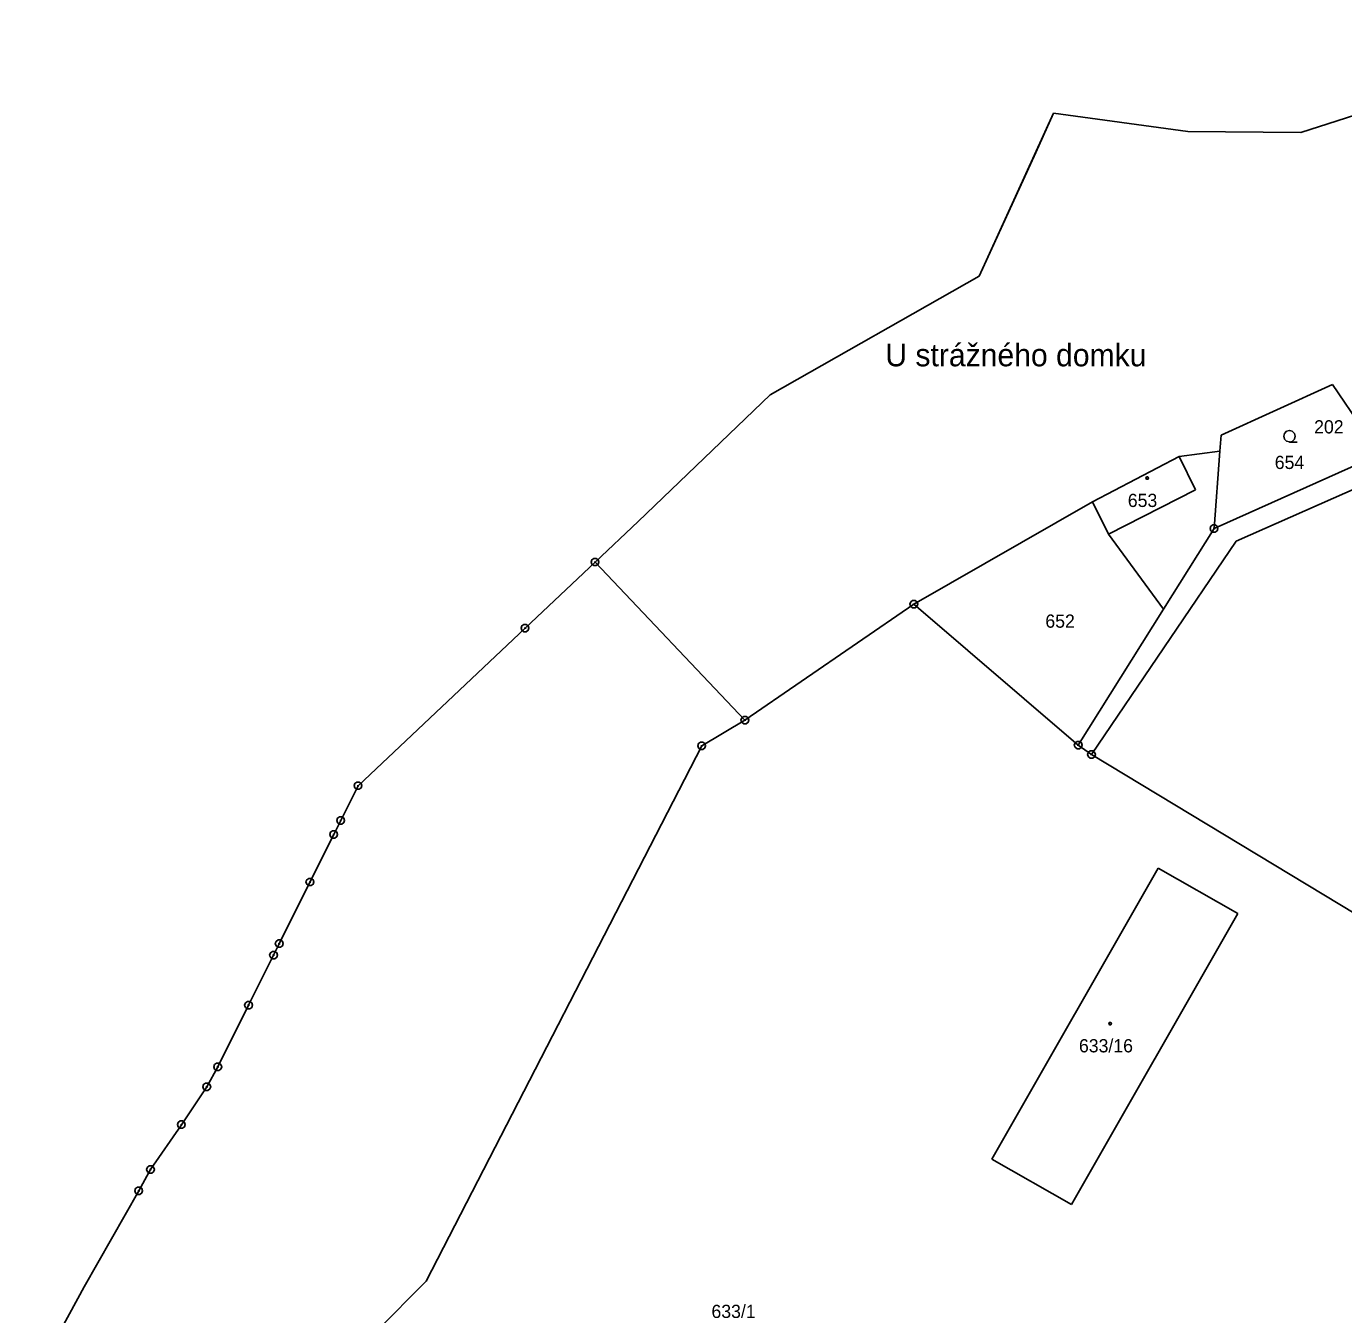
# Model space of a CAD drawing. Extents: x -759060 to -757386, y -1172273 to -1170948.
# Drawn here: x -758332.2 to -758162.6, y -1171296.1 to -1171130.2 of the extents above; entities that cross this region are included whole.
import ezdxf

# ---------------------------------------------------------------- set-up
doc = ezdxf.new("R2010")
doc.units = 0
for name, color, linetype in [('Vrstva 1', 7, 'Continuous'), ('Vrstva 11', 7, 'Continuous'), ('Vrstva 12', 7, 'Continuous'), ('Vrstva 2', 7, 'Continuous'), ('Vrstva 3', 7, 'Continuous'), ('Vrstva 4', 7, 'Continuous'), ('Vrstva 5', 7, 'Continuous'), ('Vrstva 7', 7, 'Continuous'), ('Vrstva 8', 7, 'Continuous')]:
    doc.layers.add(name, color=color, linetype=linetype)

msp = doc.modelspace()

# ---------------------------------------------------------------- linework, layer by layer
at = {"layer": 'Vrstva 1'}
for p, q in [((-758168.07, -1171143.92), (-758125.81, -1171130.25)), ((-758199.91, -1171141.43), (-758202.21, -1171146.48)), ((-758182.63, -1171143.79), (-758199.91, -1171141.43)), ((-758168.07, -1171143.92), (-758182.63, -1171143.79)), ((-758202.21, -1171146.48), (-758209.47, -1171162.39)), ((-758236.41, -1171177.68), (-758209.47, -1171162.39)), ((-758178.35, -1171182.89), (-758163.98, -1171176.36)), ((-758163.98, -1171176.36), (-758160.09, -1171182.09)), ((-758253.38, -1171193.97), (-758236.41, -1171177.68)), ((-758178.5, -1171184.92), (-758178.35, -1171182.89)), ((-758183.74, -1171185.6), (-758178.5, -1171184.92)), ((-758179.24, -1171194.89), (-758178.5, -1171184.92)), ((-758194.88, -1171191.44), (-758183.74, -1171185.6)), ((-758179.24, -1171194.89), (-758157.88, -1171185.34)), ((-758176.41, -1171196.53), (-758156.33, -1171187.65)), ((-758217.89, -1171204.64), (-758194.88, -1171191.44)), ((-758192.82, -1171195.61), (-758194.88, -1171191.44)), ((-758258.93, -1171199.21), (-758253.38, -1171193.97)), ((-758185.76, -1171205.28), (-758179.24, -1171194.89)), ((-758195.02, -1171223.98), (-758176.41, -1171196.53)), ((-758192.82, -1171195.61), (-758185.76, -1171205.28)), ((-758267.94, -1171207.71), (-758258.93, -1171199.21)), ((-758258.93, -1171199.21), (-758239.64, -1171219.55)), ((-758217.89, -1171204.64), (-758239.64, -1171219.55)), ((-758217.89, -1171204.64), (-758196.73, -1171222.77)), ((-758196.73, -1171222.77), (-758185.76, -1171205.28)), ((-758289.45, -1171228), (-758267.94, -1171207.71)), ((-758239.64, -1171219.55), (-758245.21, -1171222.86)), ((-758245.21, -1171222.86), (-758280.68, -1171291.78)), ((-758196.73, -1171222.77), (-758195.02, -1171223.98)), ((-758141.41, -1171256.36), (-758195.02, -1171223.98)), ((-758291.68, -1171232.47), (-758289.45, -1171228)), ((-758292.58, -1171234.27), (-758291.68, -1171232.47)), ((-758295.64, -1171240.4), (-758292.58, -1171234.27)), ((-758207.85, -1171276.06), (-758186.44, -1171238.6)), ((-758186.44, -1171238.6), (-758176.2, -1171244.45)), ((-758295.64, -1171240.4), (-758299.59, -1171248.33)), ((-758176.2, -1171244.45), (-758197.61, -1171281.91)), ((-758300.32, -1171249.8), (-758299.59, -1171248.33)), ((-758303.54, -1171256.26), (-758300.32, -1171249.8)), ((-758307.5, -1171264.19), (-758303.54, -1171256.26)), ((-758308.92, -1171266.75), (-758307.5, -1171264.19)), ((-758312.19, -1171271.63), (-758308.92, -1171266.75)), ((-758312.19, -1171271.63), (-758316.16, -1171277.4)), ((-758197.61, -1171281.91), (-758207.85, -1171276.06)), ((-758316.38, -1171277.79), (-758317.68, -1171280.14)), ((-758316.38, -1171277.79), (-758316.16, -1171277.4)), ((-758317.68, -1171280.14), (-758324.71, -1171292.52)), ((-758280.68, -1171291.78), (-758287.08, -1171298.22)), ((-758324.71, -1171292.52), (-758332.15, -1171306.13))]:
    msp.add_line(p, q, dxfattribs=at)
at = {"layer": 'Vrstva 11'}
for p, q in [((-758168.07, -1171143.92), (-758125.81, -1171130.25)), ((-758209.47, -1171162.39), (-758199.91, -1171141.43)), ((-758199.91, -1171141.43), (-758182.63, -1171143.79)), ((-758182.63, -1171143.79), (-758168.07, -1171143.92)), ((-758236.41, -1171177.68), (-758209.47, -1171162.39)), ((-758253.38, -1171193.97), (-758236.41, -1171177.68)), ((-758258.93, -1171199.21), (-758253.38, -1171193.97)), ((-758267.94, -1171207.71), (-758258.93, -1171199.21)), ((-758289.45, -1171228), (-758267.94, -1171207.71)), ((-758291.68, -1171232.47), (-758289.45, -1171228)), ((-758292.58, -1171234.27), (-758291.68, -1171232.47)), ((-758295.64, -1171240.4), (-758292.58, -1171234.27)), ((-758299.59, -1171248.33), (-758295.64, -1171240.4)), ((-758300.32, -1171249.8), (-758299.59, -1171248.33)), ((-758303.54, -1171256.26), (-758300.32, -1171249.8)), ((-758307.5, -1171264.19), (-758303.54, -1171256.26)), ((-758308.92, -1171266.75), (-758307.5, -1171264.19)), ((-758312.19, -1171271.63), (-758308.92, -1171266.75)), ((-758316.16, -1171277.4), (-758312.19, -1171271.63)), ((-758317.68, -1171280.14), (-758316.38, -1171277.79)), ((-758316.38, -1171277.79), (-758316.16, -1171277.4)), ((-758324.71, -1171292.52), (-758317.68, -1171280.14)), ((-758332.15, -1171306.13), (-758324.71, -1171292.52))]:
    msp.add_line(p, q, dxfattribs=at)
at = {"layer": 'Vrstva 12'}
for p, q in [((-758194.88, -1171191.44), (-758183.74, -1171185.6)), ((-758183.74, -1171185.6), (-758181.63, -1171189.89)), ((-758181.63, -1171189.89), (-758192.82, -1171195.61)), ((-758192.82, -1171195.61), (-758194.88, -1171191.44)), ((-758207.85, -1171276.06), (-758186.44, -1171238.6)), ((-758186.44, -1171238.6), (-758176.2, -1171244.45)), ((-758176.2, -1171244.45), (-758197.61, -1171281.91)), ((-758197.61, -1171281.91), (-758207.85, -1171276.06))]:
    msp.add_line(p, q, dxfattribs=at)
at = {"layer": 'Vrstva 3'}
msp.add_lwpolyline([(-758169.53, -1171183.75), (-758169.91, -1171183.65), (-758170.18, -1171183.38), (-758170.28, -1171183.01), (-758170.18, -1171182.64), (-758169.91, -1171182.37), (-758169.54, -1171182.27), (-758169.17, -1171182.37), (-758168.9, -1171182.64), (-758168.8, -1171183.02), (-758168.9, -1171183.4), (-758169.17, -1171183.67), (-758169.55, -1171183.77), (-758168.55, -1171183.77)], dxfattribs=at)
at = {"layer": 'Vrstva 4'}
for p, q in [((-758183.74, -1171185.6), (-758181.63, -1171189.89)), ((-758181.63, -1171189.89), (-758192.82, -1171195.61))]:
    msp.add_line(p, q, dxfattribs=at)
at = {"layer": 'Vrstva 5'}
for points in [[(-758187.76, -1171188.25), (-758187.67, -1171188.4), (-758187.76, -1171188.55), (-758187.94, -1171188.55), (-758188.03, -1171188.4), (-758187.94, -1171188.25)], [(-758192.54, -1171258.46), (-758192.45, -1171258.61), (-758192.54, -1171258.76), (-758192.72, -1171258.76), (-758192.81, -1171258.61), (-758192.72, -1171258.46)]]:
    msp.add_lwpolyline(points, close=True, dxfattribs=at)
at = {"layer": 'Vrstva 8'}
for p, q in [((-758179.36, -1171194.89), (-758179.12, -1171194.89)), ((-758259.05, -1171199.21), (-758258.81, -1171199.21)), ((-758218.01, -1171204.64), (-758217.77, -1171204.64)), ((-758268.06, -1171207.71), (-758267.82, -1171207.71)), ((-758239.76, -1171219.55), (-758239.52, -1171219.55)), ((-758245.33, -1171222.86), (-758245.09, -1171222.86)), ((-758196.85, -1171222.77), (-758196.61, -1171222.77)), ((-758195.14, -1171223.98), (-758194.9, -1171223.98)), ((-758289.57, -1171228), (-758289.33, -1171228)), ((-758291.8, -1171232.47), (-758291.56, -1171232.47)), ((-758292.7, -1171234.27), (-758292.46, -1171234.27)), ((-758295.76, -1171240.4), (-758295.52, -1171240.4)), ((-758299.71, -1171248.33), (-758299.47, -1171248.33)), ((-758300.44, -1171249.8), (-758300.2, -1171249.8)), ((-758303.66, -1171256.26), (-758303.42, -1171256.26)), ((-758307.62, -1171264.19), (-758307.38, -1171264.19)), ((-758309.04, -1171266.75), (-758308.8, -1171266.75)), ((-758312.31, -1171271.63), (-758312.07, -1171271.63)), ((-758316.28, -1171277.4), (-758316.04, -1171277.4)), ((-758317.8, -1171280.14), (-758317.56, -1171280.14))]:
    msp.add_line(p, q, dxfattribs=at)
for points in [[(-758179.09, -1171194.41), (-758178.84, -1171194.59), (-758178.74, -1171194.88), (-758178.84, -1171195.17), (-758179.09, -1171195.35), (-758179.4, -1171195.35), (-758179.65, -1171195.17), (-758179.75, -1171194.88), (-758179.65, -1171194.59), (-758179.4, -1171194.41)], [(-758258.78, -1171198.73), (-758258.53, -1171198.91), (-758258.43, -1171199.2), (-758258.53, -1171199.49), (-758258.78, -1171199.67), (-758259.09, -1171199.67), (-758259.34, -1171199.49), (-758259.44, -1171199.2), (-758259.34, -1171198.91), (-758259.09, -1171198.73)], [(-758217.74, -1171204.16), (-758217.49, -1171204.34), (-758217.39, -1171204.63), (-758217.49, -1171204.92), (-758217.74, -1171205.1), (-758218.05, -1171205.1), (-758218.3, -1171204.92), (-758218.4, -1171204.63), (-758218.3, -1171204.34), (-758218.05, -1171204.16)], [(-758267.79, -1171207.23), (-758267.54, -1171207.41), (-758267.44, -1171207.7), (-758267.54, -1171207.99), (-758267.79, -1171208.17), (-758268.1, -1171208.17), (-758268.35, -1171207.99), (-758268.45, -1171207.7), (-758268.35, -1171207.41), (-758268.1, -1171207.23)], [(-758239.49, -1171219.07), (-758239.24, -1171219.25), (-758239.14, -1171219.54), (-758239.24, -1171219.83), (-758239.49, -1171220.01), (-758239.8, -1171220.01), (-758240.05, -1171219.83), (-758240.15, -1171219.54), (-758240.05, -1171219.25), (-758239.8, -1171219.07)], [(-758245.06, -1171222.38), (-758244.81, -1171222.56), (-758244.71, -1171222.85), (-758244.81, -1171223.14), (-758245.06, -1171223.32), (-758245.37, -1171223.32), (-758245.62, -1171223.14), (-758245.72, -1171222.85), (-758245.62, -1171222.56), (-758245.37, -1171222.38)], [(-758196.58, -1171222.29), (-758196.33, -1171222.47), (-758196.23, -1171222.76), (-758196.33, -1171223.05), (-758196.58, -1171223.23), (-758196.89, -1171223.23), (-758197.14, -1171223.05), (-758197.24, -1171222.76), (-758197.14, -1171222.47), (-758196.89, -1171222.29)], [(-758194.87, -1171223.5), (-758194.62, -1171223.68), (-758194.52, -1171223.97), (-758194.62, -1171224.26), (-758194.87, -1171224.44), (-758195.18, -1171224.44), (-758195.43, -1171224.26), (-758195.53, -1171223.97), (-758195.43, -1171223.68), (-758195.18, -1171223.5)], [(-758289.3, -1171227.52), (-758289.05, -1171227.7), (-758288.95, -1171227.99), (-758289.05, -1171228.28), (-758289.3, -1171228.46), (-758289.61, -1171228.46), (-758289.86, -1171228.28), (-758289.96, -1171227.99), (-758289.86, -1171227.7), (-758289.61, -1171227.52)], [(-758291.53, -1171231.99), (-758291.28, -1171232.17), (-758291.18, -1171232.46), (-758291.28, -1171232.75), (-758291.53, -1171232.93), (-758291.84, -1171232.93), (-758292.09, -1171232.75), (-758292.19, -1171232.46), (-758292.09, -1171232.17), (-758291.84, -1171231.99)], [(-758292.43, -1171233.79), (-758292.18, -1171233.97), (-758292.08, -1171234.26), (-758292.18, -1171234.55), (-758292.43, -1171234.73), (-758292.74, -1171234.73), (-758292.99, -1171234.55), (-758293.09, -1171234.26), (-758292.99, -1171233.97), (-758292.74, -1171233.79)], [(-758295.49, -1171239.92), (-758295.24, -1171240.1), (-758295.14, -1171240.39), (-758295.24, -1171240.68), (-758295.49, -1171240.86), (-758295.8, -1171240.86), (-758296.05, -1171240.68), (-758296.15, -1171240.39), (-758296.05, -1171240.1), (-758295.8, -1171239.92)], [(-758299.44, -1171247.85), (-758299.19, -1171248.03), (-758299.09, -1171248.32), (-758299.19, -1171248.61), (-758299.44, -1171248.79), (-758299.75, -1171248.79), (-758300, -1171248.61), (-758300.1, -1171248.32), (-758300, -1171248.03), (-758299.75, -1171247.85)], [(-758300.17, -1171249.32), (-758299.92, -1171249.5), (-758299.82, -1171249.79), (-758299.92, -1171250.08), (-758300.17, -1171250.26), (-758300.48, -1171250.26), (-758300.73, -1171250.08), (-758300.83, -1171249.79), (-758300.73, -1171249.5), (-758300.48, -1171249.32)], [(-758303.39, -1171255.78), (-758303.14, -1171255.96), (-758303.04, -1171256.25), (-758303.14, -1171256.54), (-758303.39, -1171256.72), (-758303.7, -1171256.72), (-758303.95, -1171256.54), (-758304.05, -1171256.25), (-758303.95, -1171255.96), (-758303.7, -1171255.78)], [(-758307.35, -1171263.71), (-758307.1, -1171263.89), (-758307, -1171264.18), (-758307.1, -1171264.47), (-758307.35, -1171264.65), (-758307.66, -1171264.65), (-758307.91, -1171264.47), (-758308.01, -1171264.18), (-758307.91, -1171263.89), (-758307.66, -1171263.71)], [(-758308.77, -1171266.27), (-758308.52, -1171266.45), (-758308.42, -1171266.74), (-758308.52, -1171267.03), (-758308.77, -1171267.21), (-758309.08, -1171267.21), (-758309.33, -1171267.03), (-758309.43, -1171266.74), (-758309.33, -1171266.45), (-758309.08, -1171266.27)], [(-758312.04, -1171271.15), (-758311.79, -1171271.33), (-758311.69, -1171271.62), (-758311.79, -1171271.91), (-758312.04, -1171272.09), (-758312.35, -1171272.09), (-758312.6, -1171271.91), (-758312.7, -1171271.62), (-758312.6, -1171271.33), (-758312.35, -1171271.15)], [(-758316.01, -1171276.92), (-758315.76, -1171277.1), (-758315.66, -1171277.39), (-758315.76, -1171277.68), (-758316.01, -1171277.86), (-758316.32, -1171277.86), (-758316.57, -1171277.68), (-758316.67, -1171277.39), (-758316.57, -1171277.1), (-758316.32, -1171276.92)], [(-758317.53, -1171279.66), (-758317.28, -1171279.84), (-758317.18, -1171280.13), (-758317.28, -1171280.42), (-758317.53, -1171280.6), (-758317.84, -1171280.6), (-758318.09, -1171280.42), (-758318.19, -1171280.13), (-758318.09, -1171279.84), (-758317.84, -1171279.66)]]:
    msp.add_lwpolyline(points, close=True, dxfattribs=at)

# ---------------------------------------------------------------- texts
at = {"layer": 'Vrstva 2'}
for s, p in [('654', (-758171.431, -1171187.23)), ('653', (-758190.348, -1171192.12)), ('652', (-758200.965, -1171207.66)), ('633/16', (-758196.638, -1171262.32)), ('633/1', (-758243.949, -1171296.51))]:
    msp.add_text(s, height=1.7, dxfattribs=at).set_placement(p)
at = {"layer": 'Vrstva 7'}
msp.add_text('U strážného domku', height=2.9, dxfattribs=at).set_placement((-758221.571, -1171174.01))
at = {"layer": 'Vrstva 8'}
msp.add_text('202', height=1.7, dxfattribs=at).set_placement((-758166.362, -1171182.65))

doc.saveas('drawing.dxf')
